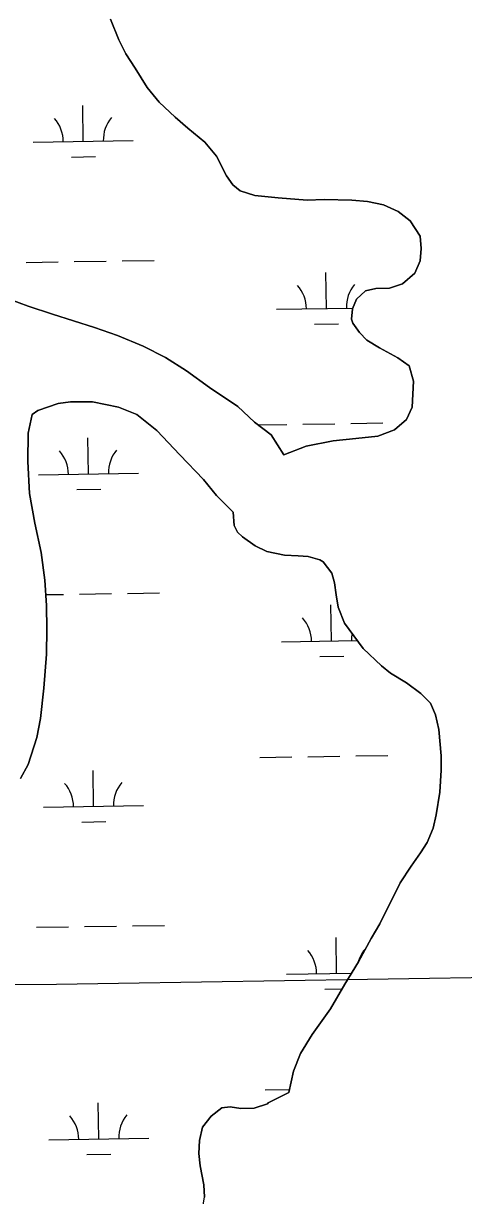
# Model space of a CAD drawing. Extents: x 3823584 to 3861785, y 301729 to 327625.
# Drawn here: x 3844417 to 3844857, y 313259 to 314431 of the extents above; entities that cross this region are included whole.
import ezdxf

# ---------------------------------------------------------------- set-up
doc = ezdxf.new("R2010")
doc.units = 0
for name, color, linetype in [('V-GRID-MAJR', 7, 'Continuous'), ('V-TOPO-SHOR', 7, 'Continuous'), ('V-WETL-SWMP', 7, 'Continuous')]:
    doc.layers.add(name, color=color, linetype=linetype)

msp = doc.modelspace()

# ---------------------------------------------------------------- linework, layer by layer
at = {"layer": 'V-GRID-MAJR'}
msp.add_spline([(3827733.773, 313215.73), (3833043.082, 313295.662), (3838352.38, 313376.366), (3843661.667, 313457.842), (3848970.941, 313540.09), (3854280.204, 313623.11100000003), (3859589.454, 313706.903), (3859589.455, 313706.903)], degree=3, dxfattribs=at)
at = {"layer": 'V-TOPO-SHOR'}
for points in [[(3844677.38, 313999.627), (3844699.752, 314008.378), (3844726.501, 314013.832), (3844749.344, 314016.083), (3844771.203, 314018.321), (3844787.884, 314024.836), (3844799.983, 314035.039), (3844805.748, 314047.335), (3844807.008, 314073.378), (3844802.4820000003, 314088.703), (3844791.341, 314096.848), (3844773.0810000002, 314106.678), (3844760.367, 314114.411), (3844752.7830000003, 314122.007), (3844746.356, 314131.393), (3844744.927, 314135.518), (3844745.791, 314145.58400000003), (3844750.006, 314155.494), (3844758.779, 314163.684), (3844769.202, 314165.982), (3844782.995, 314166.543), (3844795.957, 314170.844), (3844808.251, 314181.444), (3844813.6210000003, 314193.734), (3844814.651, 314206.17), (3844813.5160000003, 314218.38), (3844803.665, 314233.836), (3844791.724, 314242.956), (3844777.052, 314249.68), (3844761.036, 314253.231), (3844745.244, 314254.613), (3844717.6350000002, 314255.066), (3844700.686, 314254.464), (3844671.6720000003, 314256.868), (3844648.378, 314259.148), (3844633.534, 314263.69800000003), (3844626.161, 314269.918), (3844619.941, 314278.714), (3844609.843, 314298.506), (3844598.237, 314312.365), (3844581.1070000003, 314326.351), (3844568.748, 314337.438), (3844552.591, 314352.62), (3844540.583, 314367.065), (3844528.515, 314386.636), (3844519.272, 314400.718), (3844512.397, 314414.83), (3844504.057, 314435.63)], [(3844394.723, 314158.48), (3844421.576, 314148.51300000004), (3844445.8370000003, 314140.294), (3844487.784, 314126.943), (3844510.855, 314118.909), (3844536.526, 314108.529), (3844558.848, 314096.919), (3844579.8030000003, 314083.71), (3844602.779, 314066.961), (3844631.33, 314047.902), (3844647.757, 314032.461), (3844664.5470000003, 314019.794), (3844677.38, 313999.627)], [(3844626.62, 313942.22000000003), (3844609.781, 313958.847), (3844596.912, 313974.928), (3844573.241, 313999.789), (3844550.369, 314024.064), (3844530.37, 314040.05700000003), (3844512.063, 314047.36), (3844485.859, 314052.582), (3844464.074, 314052.713), (3844451.4220000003, 314050.974), (3844431.11, 314043.993), (3844425.615, 314039.964), (3844421.683, 314021.301), (3844421.238, 313992.979), (3844423.0160000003, 313960.92), (3844428.326, 313931.48), (3844434.429, 313902.04600000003), (3844438.333, 313874.371), (3844439.828, 313849.042), (3844440.1210000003, 313825.283), (3844440.031, 313800.131), (3844437.276, 313766.235), (3844433.887, 313735.896), (3844430.3540000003, 313717.04), (3844421.574, 313690), (3844414.021, 313676.045)], [(3844731.691, 313847.28500000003), (3844729.569, 313859.482), (3844728.041, 313871.688), (3844725.358, 313881.316), (3844716.742, 313892.648), (3844713.365, 313894.579), (3844701.691, 313897.985), (3844691.628, 313898.65), (3844677.818, 313899.271), (3844660.42, 313903), (3844648.521, 313908.575), (3844635.99, 313917.689), (3844630.804, 313922.356), (3844627.568, 313929.02), (3844626.62, 313942.22000000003)], [(3844682.418, 313361.632), (3844687.085, 313382.984), (3844693.966, 313400.814), (3844705.566, 313419.689), (3844723.785, 313445.543), (3844738.273, 313470.17), (3844751.802, 313492.419), (3844764.727, 313515.842), (3844773.224, 313530.34), (3844793.4250000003, 313571.403), (3844804.657, 313588.301), (3844813.961, 313601.426), (3844820.733, 313611.762), (3844826.671, 313626.23), (3844829.661, 313639.675), (3844833.13, 313662.194), (3844834.4390000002, 313684.292), (3844834.4590000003, 313698.688), (3844832.364, 313724.886), (3844829.0300000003, 313739.63300000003), (3844823.762, 313751.203), (3844814.376, 313760.947), (3844799.852, 313771.613), (3844783.96, 313781.277), (3844775, 313788.464), (3844756.645, 313805.985), (3844737.998, 313831.191), (3844731.691, 313847.28500000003)], [(3844526, 313129.078), (3844571.648, 313201.317), (3844589.299, 313231.43), (3844595.861, 313245.371), (3844597.897, 313257.08), (3844597.35, 313269.349), (3844593.752, 313288.314), (3844592.414, 313300.575), (3844592.848, 313313.64900000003), (3844596.052, 313326.955), (3844604.43, 313338.146), (3844615.417, 313346.39900000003), (3844623.722, 313347.292), (3844634.234, 313345.836), (3844647.698, 313346.002), (3844660.91, 313350.52), (3844661.6920000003, 313351.32), (3844682.418, 313361.632)]]:
    msp.add_lwpolyline(points, dxfattribs=at)
at = {"layer": 'V-WETL-SWMP'}
for p, q in [((3844476.7260707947, 314313.2219562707), (3844476.1710627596, 314349.21767776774)), ((3844426.7320131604, 314312.45111177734), (3844526.720128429, 314313.9928007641)), ((3844464.96539499, 314297.60778752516), (3844488.962542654, 314297.9777928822)), ((3844419.740185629, 314192.25803491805), (3844451.7363825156, 314192.75137539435)), ((3844467.7344809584, 314192.99804563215), (3844499.7306778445, 314193.49138610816)), ((3844515.7287762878, 314193.73805634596), (3844547.724973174, 314194.23139682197)), ((3844719.802896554, 314146.1365872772), (3844719.2478885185, 314182.132308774)), ((3844669.8088389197, 314145.3657427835), (3844746.1986153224, 314146.54357553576)), ((3844708.042220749, 314130.5224185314), (3844732.0393684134, 314130.89242388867)), ((3844651.4987069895, 314029.6377035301), (3844680.179420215, 314030.07992348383)), ((3844696.177518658, 314030.3265937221), (3844728.173715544, 314030.81993419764)), ((3844744.1718139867, 314031.0666044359), (3844776.168010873, 314031.5599449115)), ((3844481.8548846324, 313980.58649379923), (3844481.299876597, 314016.5822152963)), ((3844431.860826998, 313979.8156493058), (3844531.8489422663, 313981.3573382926)), ((3844470.0942088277, 313964.9723250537), (3844494.091356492, 313965.3423304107)), ((3844439.1906137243, 313859.8433934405), (3844456.865196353, 313860.1159129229)), ((3844472.863294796, 313860.36258316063), (3844504.859491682, 313860.8559236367)), ((3844520.857590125, 313861.10259387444), (3844552.853787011, 313861.5959343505)), ((3844724.9317103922, 313813.5011248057), (3844724.3767023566, 313849.4968463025)), ((3844674.9376527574, 313812.73028031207), (3844750.790279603, 313813.8998309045)), ((3844713.171034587, 313797.88695605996), (3844737.168182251, 313798.2569614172)), ((3844653.3120371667, 313696.9511205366), (3844685.3082340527, 313697.4444610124)), ((3844701.306332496, 313697.69113125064), (3844733.302529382, 313698.1844717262)), ((3844749.300627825, 313698.43114196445), (3844781.296824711, 313698.92448244)), ((3844486.98369847, 313647.9510313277), (3844486.4286904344, 313683.94675282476)), ((3844436.9896408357, 313647.18018683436), (3844536.9777561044, 313648.7218758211)), ((3844475.223022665, 313632.3368625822), (3844499.22017033, 313632.70686793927)), ((3844429.997813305, 313526.98710997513), (3844461.994010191, 313527.4804504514)), ((3844477.992108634, 313527.7271206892), (3844509.9883055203, 313528.2204611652)), ((3844525.986403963, 313528.467131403), (3844557.982600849, 313528.960471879)), ((3844730.0605242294, 313480.8656623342), (3844729.5055161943, 313516.861383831)), ((3844680.0664665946, 313480.0948178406), (3844744.915502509, 313481.0947071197)), ((3844718.299848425, 313465.25149358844), (3844735.5349807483, 313465.5172373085)), ((3844658.440851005, 313364.3156580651), (3844683.087566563, 313364.69567892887)), ((3844492.112512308, 313315.31556885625), (3844491.5575042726, 313351.3112903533)), ((3844442.118454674, 313314.54472436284), (3844542.1065699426, 313316.0864133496)), ((3844480.351836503, 313299.70140011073), (3844504.348984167, 313300.07140546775))]:
    msp.add_line(p, q, dxfattribs=at)
for points in [[(3844504.058, 314435.629), (3844512.396, 314414.831)], [(3844512.396, 314414.831), (3844519.272, 314400.718), (3844528.515, 314386.635), (3844540.5840000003, 314367.065), (3844552.591, 314352.621), (3844568.748, 314337.439), (3844581.108, 314326.351), (3844598.236, 314312.364), (3844609.842, 314298.506), (3844619.9420000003, 314278.715), (3844626.162, 314269.918), (3844633.534, 314263.699), (3844648.377, 314259.148), (3844671.6720000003, 314256.869), (3844700.686, 314254.464), (3844717.636, 314255.065), (3844745.245, 314254.614), (3844761.036, 314253.23), (3844777.051, 314249.679), (3844791.724, 314242.957), (3844803.666, 314233.836), (3844813.5160000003, 314218.38), (3844814.651, 314206.169), (3844813.62, 314193.734), (3844808.25, 314181.444), (3844795.957, 314170.843), (3844782.9960000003, 314166.544), (3844769.201, 314165.981), (3844758.779, 314163.685), (3844750.006, 314155.494), (3844745.79, 314145.583), (3844744.927, 314135.517), (3844746.3570000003, 314131.39400000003), (3844752.782, 314122.00800000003), (3844760.367, 314114.411), (3844773.0810000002, 314106.679), (3844791.341, 314096.847), (3844802.4820000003, 314088.702), (3844807.007, 314073.377), (3844805.748, 314047.335), (3844799.984, 314035.04), (3844787.883, 314024.836), (3844771.203, 314018.322), (3844749.344, 314016.083), (3844726.5, 314013.832), (3844699.751, 314008.379), (3844677.38, 313999.627)], [(3844677.38, 313999.627), (3844664.5470000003, 314019.793), (3844647.758, 314032.46), (3844631.33, 314047.903), (3844602.779, 314066.961), (3844579.802, 314083.71), (3844558.847, 314096.92), (3844536.526, 314108.529), (3844510.8540000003, 314118.909), (3844487.784, 314126.944), (3844445.8370000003, 314140.293), (3844421.577, 314148.512), (3844394.722, 314158.481)], [(3844414.022, 313676.04600000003), (3844421.575, 313690), (3844430.3540000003, 313717.039), (3844433.886, 313735.895), (3844437.2770000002, 313766.235), (3844440.031, 313800.131), (3844440.12, 313825.282), (3844439.829, 313849.042), (3844438.332, 313874.371), (3844434.429, 313902.047), (3844428.326, 313931.479), (3844423.0160000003, 313960.92), (3844421.238, 313992.979), (3844421.683, 314021.302), (3844425.614, 314039.965), (3844431.11, 314043.993), (3844451.421, 314050.974), (3844464.074, 314052.713), (3844485.858, 314052.583), (3844512.062, 314047.359), (3844530.37, 314040.05700000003), (3844550.3680000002, 314024.064), (3844573.24, 313999.788), (3844596.911, 313974.928), (3844609.781, 313958.847), (3844626.619, 313942.22000000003)], [(3844626.619, 313942.22000000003), (3844627.569, 313929.021), (3844630.805, 313922.357), (3844635.989, 313917.688), (3844648.522, 313908.574), (3844660.421, 313903.001), (3844677.818, 313899.271), (3844691.628, 313898.651), (3844701.6920000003, 313897.985), (3844713.366, 313894.579), (3844716.742, 313892.648), (3844725.359, 313881.317), (3844728.04, 313871.689), (3844729.569, 313859.482), (3844731.69, 313847.284), (3844737.9990000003, 313831.192), (3844756.645, 313805.985), (3844774.9990000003, 313788.464), (3844783.96, 313781.278), (3844799.852, 313771.613), (3844814.376, 313760.946), (3844823.762, 313751.202), (3844829.0300000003, 313739.63300000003), (3844832.365, 313724.886), (3844834.46, 313698.68700000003), (3844834.4390000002, 313684.293), (3844833.131, 313662.194), (3844829.66, 313639.674), (3844826.67, 313626.229), (3844820.734, 313611.76300000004), (3844813.96, 313601.427), (3844804.656, 313588.3), (3844793.426, 313571.403), (3844773.225, 313530.341), (3844764.7260000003, 313515.843), (3844751.802, 313492.419), (3844738.272, 313470.17), (3844723.785, 313445.543), (3844705.566, 313419.688), (3844693.967, 313400.814), (3844687.086, 313382.985), (3844682.418, 313361.63300000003), (3844661.6920000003, 313351.32), (3844660.909, 313350.51900000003), (3844647.698, 313346.001), (3844634.235, 313345.836), (3844623.723, 313347.292), (3844615.417, 313346.398), (3844604.43, 313338.146), (3844596.052, 313326.955), (3844592.848, 313313.64900000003), (3844592.414, 313300.575), (3844593.752, 313288.314), (3844597.35, 313269.349), (3844597.896, 313257.08)]]:
    msp.add_lwpolyline(points, dxfattribs=at)
for centre, radius, start, end in [((3844421.4823801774, 314312.8450287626), 35.24628790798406, 0.11153765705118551, 41.65519599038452), ((3844531.9551214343, 314314.5483772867), 35.246287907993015, 140.1115346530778, 181.65519298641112), ((3844664.5592059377, 314145.7596597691), 35.24628790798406, 0.11153765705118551, 41.65519599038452), ((3844775.0319471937, 314147.4630082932), 35.246287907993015, 140.1115346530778, 181.65519298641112), ((3844426.6111940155, 313980.2095662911), 35.24628790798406, 0.11153765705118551, 41.65519599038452), ((3844537.083935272, 313981.9129148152), 35.246287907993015, 140.1115346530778, 181.65519298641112), ((3844669.6880197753, 313813.12419729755), 35.24628790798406, 0.11153765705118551, 41.65519599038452), ((3844780.1607610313, 313814.82754582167), 35.246287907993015, 169.77212445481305, 181.65519298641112), ((3844431.740007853, 313647.5741038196), 35.24628790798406, 0.11153765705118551, 41.65519599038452), ((3844542.212749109, 313649.2774523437), 35.246287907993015, 140.1115346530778, 181.65519298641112), ((3844674.816833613, 313480.4887348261), 35.24628790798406, 0.11153765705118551, 41.65519599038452), ((3844785.2895748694, 313482.1920833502), 35.246287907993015, 140.1115346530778, 164.42645519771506), ((3844436.868821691, 313314.93864134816), 35.24628790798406, 0.11153765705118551, 41.65519599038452), ((3844547.3415629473, 313316.6419898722), 35.246287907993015, 140.1115346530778, 181.65519298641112)]:
    msp.add_arc(centre, radius, start, end, dxfattribs=at)

doc.saveas('drawing.dxf')
